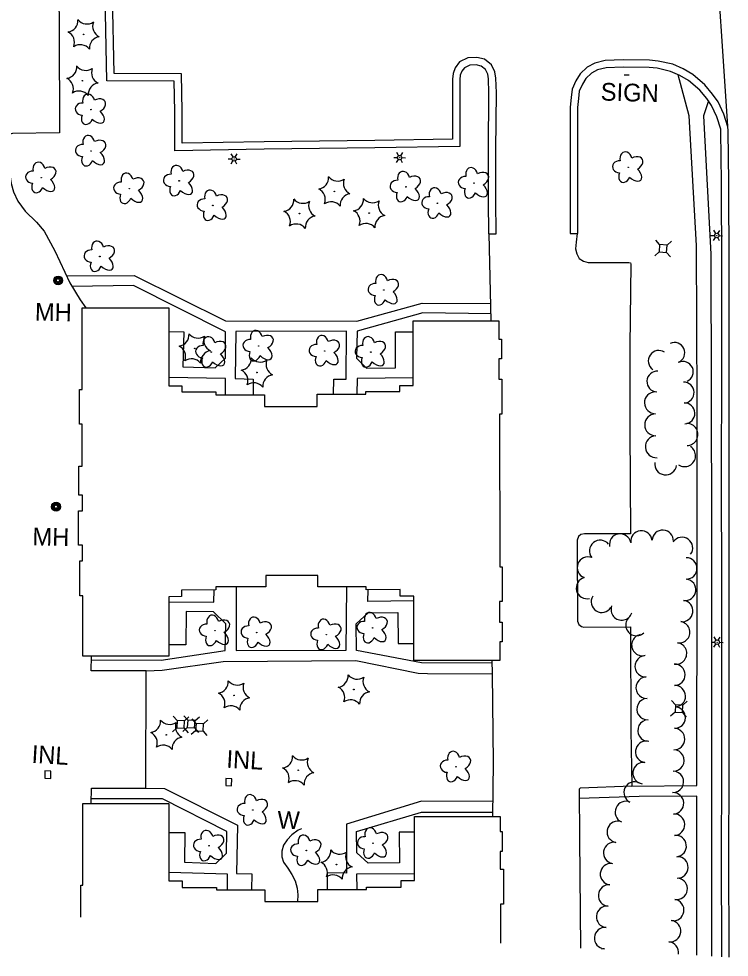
# Model space of a CAD drawing. Extents: x 588843 to 2552415, y 180129 to 269402.
# Drawn here: x 609614.5 to 609855, y 182436.8 to 182754.6 of the extents above; entities that cross this region are included whole.
import ezdxf

# ---------------------------------------------------------------- set-up
doc = ezdxf.new("R2010")
doc.units = 0
for name, color, linetype in [('E_BLD', 7, 'Continuous'), ('E_DRN', 7, 'Continuous'), ('E_DRN_Text', 7, 'Continuous'), ('E_DWY', 7, 'Continuous'), ('E_LAND_TreeLine_P', 7, 'Continuous'), ('E_LAND_Vegetation', 7, 'Continuous'), ('E_LTG', 7, 'Continuous'), ('E_PATH_Sidewalk', 7, 'Continuous'), ('E_RDWY_C_and_G', 7, 'Continuous'), ('E_SGN', 7, 'Continuous'), ('E_SGN_Text', 7, 'Continuous'), ('E_UTL_AG_Bold', 7, 'Continuous'), ('E_UTL_MH', 7, 'Continuous'), ('E_UTL_MH_Text', 7, 'Continuous'), ('E_WAL', 7, 'Continuous'), ('E_WAL_Text', 7, 'Continuous')]:
    doc.layers.add(name, color=color, linetype=linetype)

# ---------------------------------------------------------------- blocks, each defined once
blk = doc.blocks.new('MHO_3')
at = {"layer": 'E_UTL_MH'}
for centre, radius in [((0.3, -0.4), 9.84), ((0.3, -0.4), 7.98), ((0.2, -0.5), 6.35), ((0.1, -0.5), 3.97)]:
    blk.add_circle(centre, radius, dxfattribs=at)
blk = doc.blocks.new('PED_3')
at = {"layer": 'E_UTL_AG_Bold'}
for p, q in [((-8.2, 8.2), (-17.5, 17.5)), ((8.2, 8.2), (17.5, 17.5)), ((-8.2, -8.2), (-17.5, -17.5)), ((8.2, -8.2), (17.5, -17.5))]:
    blk.add_line(p, q, dxfattribs=at)
blk.add_lwpolyline([(-8.2, -8.2), (8.2, -8.2), (8.2, 8.2), (-8.2, 8.2)], close=True, dxfattribs=at)
blk = doc.blocks.new('INLT_109')
at = {"layer": 'E_DRN_Text'}
blk.add_text('INL', height=39.37, dxfattribs=at).set_placement((-36.2, -19.7))
blk = doc.blocks.new('W_23_1')
at = {"layer": 'E_WAL_Text'}
blk.add_text('W', height=39.4, dxfattribs=at).set_placement((-14.6, -19.7))
blk = doc.blocks.new('LPOL_4')
at = {"layer": 'E_LTG'}
for p, q in [((-13.1, 0), (-4.9, 0)), ((-2.5, 4.3), (-6.6, 11.4)), ((2.5, 4.3), (6.6, 11.4)), ((4.9, 0), (13.1, 0)), ((-6.6, -11.4), (-2.5, -4.3)), ((6.6, -11.4), (2.5, -4.3))]:
    blk.add_line(p, q, dxfattribs=at)
for radius in [4.92, 4.92, 4.92, 0.41]:
    blk.add_circle((0, 0), radius, dxfattribs=at)
blk = doc.blocks.new('SIGN_3')
at = {"layer": 'E_SGN'}
blk.add_text('SIGN', height=39.37, dxfattribs=at).set_placement((-56.1, -19.7))
blk = doc.blocks.new('DTRE_4')
at = {"layer": 'E_LAND_Vegetation'}
blk.add_circle((-0.6, 0), 0.601, dxfattribs=at)
for centre, major_axis, ratio in [((-6.1, 17.5), (4.5, -16.3), 0.782863), ((13.3, 9), (-17.3, -9.6), 0.691916), ((-19.3, 0.5), (16.2, -0.4), 0.832022), ((-8.2, -17.2), (5.9, 15.9), 0.716896), ((11.6, -12.2), (-16.4, 15), 0.560249)]:
    blk.add_ellipse(centre, major_axis=major_axis, ratio=ratio, start_param=1.570796, end_param=4.712389, dxfattribs=at)
blk = doc.blocks.new('CTRE_4')
at = {"layer": 'E_LAND_Vegetation'}
blk.add_circle((0, 0), 0.733, dxfattribs=at)
for centre, start, end in [((-39.3, 29.4), 280.2067, 5.9716), ((5.9, 49), 220.2113, 305.9762), ((45.4, 19.3), 160.2113, 245.9762), ((-45.4, -19.3), 340.2113, 65.9762), ((39.5, -29.6), 100.2511, 185.9272), ((-5.9, -49), 40.2113, 125.9762)]:
    blk.add_arc(centre, 25.8, start, end, dxfattribs=at)
blk = doc.blocks.new('MHT_3')
at = {"layer": 'E_UTL_MH_Text'}
blk.add_text('MH', height=39.37, dxfattribs=at).set_placement((-32.2, -19.7))

msp = doc.modelspace()

# ---------------------------------------------------------------- linework, layer by layer
at = {"layer": 'E_BLD'}
msp.add_lwpolyline([(609748.02, 182630.43), (609748, 182652.31), (609777.04, 182652.34), (609777.05, 182646.14), (609777.94, 182646.14), (609777.95, 182639.39), (609777.04, 182639.39), (609777.05, 182632.5), (609778.02, 182632.5), (609778.03, 182620.66), (609777.31, 182620.66), (609777.36, 182569.02), (609778.19, 182569.02), (609778.2, 182557.28), (609777.29, 182557.28), (609777.29, 182550.25), (609778.16, 182550.25), (609778.17, 182543.6), (609777.36, 182543.6), (609777.37, 182537.3), (609748.27, 182537.27), (609748.24, 182559.09), (609743.65, 182559.09), (609743.65, 182561.26), (609732.16, 182561.25), (609732.16, 182562.21), (609715.74, 182562.19), (609715.73, 182566.07), (609698.18, 182566.05), (609698.18, 182562.22), (609681.2, 182562.2), (609681.21, 182561.15), (609669.62, 182561.14), (609669.62, 182558.89), (609665.25, 182558.88), (609665.27, 182538.72), (609636.17, 182538.69), (609636.15, 182559.18), (609635.17, 182559.18), (609635.16, 182571.01), (609636.08, 182571.01), (609636.07, 182576.32), (609634.71, 182576.31), (609634.7, 182588.01), (609636.06, 182588.01), (609636.05, 182593.21), (609634.79, 182593.21), (609634.77, 182603.08), (609635.98, 182603.08), (609635.96, 182617.27), (609635.03, 182617.27), (609635.02, 182629.06), (609635.98, 182629.06), (609635.95, 182656.74), (609665.24, 182656.77), (609665.27, 182630.31), (609669.71, 182630.31), (609669.72, 182628.29), (609681.21, 182628.31), (609681.21, 182627.25), (609697.73, 182627.26), (609697.73, 182623.33), (609715.54, 182623.35), (609715.54, 182627.43), (609731.97, 182627.44), (609731.97, 182628.41), (609743.55, 182628.42), (609743.55, 182630.42)], close=True, dxfattribs=at)
msp.add_lwpolyline([(609635.51, 182450.38), (609635.51, 182450.38), (609635.51, 182461.15), (609636.17, 182461.15), (609636.17, 182488.84), (609665.34, 182488.83), (609665.33, 182462.6), (609669.77, 182462.6), (609669.77, 182460.34), (609681.39, 182460.34), (609681.39, 182459.59), (609697.85, 182459.59), (609697.85, 182455.67), (609715.79, 182455.67), (609715.79, 182459.68), (609732.2, 182459.67), (609732.2, 182460.51), (609743.98, 182460.5), (609743.98, 182462.76), (609748.44, 182462.76), (609748.44, 182484.41), (609777.43, 182484.41), (609777.43, 182479.32), (609778.2, 182479.32), (609778.2, 182472.62), (609777.51, 182472.62), (609777.5, 182466.57), (609778.66, 182466.57), (609778.65, 182454.78), (609777.54, 182454.78), (609777.54, 182441.57), (609777.54, 182441.57)], dxfattribs=at)
at = {"layer": 'E_DRN'}
for points in [[(609623.33, 182499.85), (609623.25, 182497.38), (609625.28, 182497.32), (609625.35, 182499.78)], [(609684.63, 182497.27), (609684.56, 182494.91), (609686.55, 182494.85), (609686.62, 182497.21)]]:
    msp.add_lwpolyline(points, close=True, dxfattribs=at)
at = {"layer": 'E_DWY'}
for points in [[(609613.2, 182817.1), (609613.05, 182814.01), (609628.07, 182814.14), (609627.8, 182784.61), (609628.12, 182751.5), (609628.27, 182716.03), (609612.4, 182715.77), (609611.11, 182715.47), (609610.34, 182714.5), (609610.13, 182712.48), (609610.7, 182706.98), (609611.88, 182698.8), (609612.73, 182696), (609614.17, 182692.8), (609616.68, 182689.51), (609620.52, 182685.74), (609623.04, 182682.65), (609626.74, 182676.06), (609631.74, 182665.14), (609635.32, 182659.45), (609637.18, 182656.74)], [(609773.64, 182681.74), (609773.57, 182693.01), (609773.55, 182710.27), (609773.69, 182729.52), (609773.56, 182734.23), (609773.3, 182735.86), (609772.52, 182737.44), (609771.1, 182738.59), (609769.38, 182738.99), (609767.17, 182738.92), (609765.38, 182738.04), (609764.48, 182736.83), (609763.99, 182735.53), (609763.84, 182734.05), (609763.82, 182722.08), (609763.87, 182711.33), (609735.05, 182710.86), (609697.62, 182710.42), (609667.31, 182709.93), (609667.27, 182723.21), (609667.1, 182733.52), (609644.32, 182733.63), (609643.75, 182762.32)], [(609773.64, 182681.74), (609776.14, 182681.75), (609776.07, 182693.02), (609776.05, 182710.26), (609776.19, 182729.55), (609776.05, 182734.46), (609775.71, 182736.63), (609774.52, 182739.04), (609772.23, 182740.9), (609769.63, 182741.5), (609766.55, 182741.4), (609763.73, 182740.02), (609762.26, 182738.03), (609761.53, 182736.1), (609761.34, 182734.17), (609761.32, 182722.08), (609761.35, 182713.79), (609735.01, 182713.36), (609697.58, 182712.92), (609669.8, 182712.47), (609669.77, 182723.24), (609669.56, 182736.01), (609646.77, 182736.12), (609646.25, 182762.37)], [(609854.57, 182717.98), (609853.2, 182722.36), (609851.25, 182726.46), (609849.42, 182729.12), (609846.84, 182732.21), (609842.74, 182735.71), (609839.47, 182737.66), (609835.94, 182739.19), (609831, 182740.31), (609828.08, 182740.63), (609819.12, 182740.73), (609813.06, 182740.51), (609809.52, 182739.63), (609806.89, 182738.17), (609804.56, 182735.99), (609803.1, 182733.6), (609801.85, 182730.83), (609801.47, 182727.93), (609801.19, 182724.7), (609801.14, 182702.64), (609801.2, 182681.91), (609803.7, 182681.92)], [(609852.18, 182717.23), (609850.87, 182721.45), (609849.08, 182725.2), (609847.43, 182727.61), (609845.06, 182730.45), (609841.28, 182733.67), (609838.33, 182735.42), (609835.16, 182736.8), (609830.59, 182737.84), (609827.93, 182738.13), (609819.15, 182738.23), (609813.41, 182738.02), (609810.45, 182737.28), (609808.37, 182736.14), (609806.52, 182734.4), (609805.32, 182732.43), (609804.28, 182730.14), (609803.96, 182727.66), (609803.69, 182724.59), (609803.64, 182702.64), (609803.7, 182681.92)], [(609774.44, 182652.34), (609773.74, 182681.74)], [(609803.6, 182681.92), (609803.16, 182678.96), (609802.99, 182676.69), (609803.48, 182674.99), (609804.22, 182673.39), (609805.68, 182672.51), (609807.25, 182672.06), (609821.03, 182672.08), (609821.57, 182671.92), (609821.7, 182671.52), (609821.4, 182643.82), (609821.42, 182615.61), (609821.57, 182580.14), (609806.06, 182580.22), (609804.77, 182579.96), (609804, 182579.29), (609803.57, 182578.07), (609803.62, 182550.55), (609804.17, 182549.45), (609805.04, 182548.78), (609805.83, 182548.51), (609821.59, 182548.62), (609821.75, 182513.69), (609822.01, 182494.71), (609804.55, 182494.06), (609804.24, 182493.73), (609804.32, 182477.03), (609804.66, 182439.89)], [(609639.03, 182488.84), (609639.06, 182493.99), (609657.54, 182494.06), (609657.57, 182533.73), (609638.95, 182533.76), (609639.07, 182538.69)], [(609774.97, 182484.41), (609775.27, 182502.72), (609774.87, 182532.91), (609774.76, 182537.3)]]:
    msp.add_lwpolyline(points, dxfattribs=at)
at = {"layer": 'E_LAND_TreeLine_P'}
for centre, radius, start, end in [((609836.47, 182641.47), 3.52, 294.1083, 114.1083), ((609831.15, 182638.75), 3.52, 55.7707, 235.7707), ((609839.35, 182635.04), 3.52, 294.1083, 114.1083), ((609830.69, 182631.73), 3.52, 86.6208, 266.6208), ((609839.64, 182628.01), 3.52, 272.1222, 92.1222), ((609830.06, 182624.55), 3.72, 90.6443, 270.6443), ((609839.9, 182620.98), 3.52, 272.1222, 92.1222), ((609830.14, 182617.1), 3.72, 90.6443, 270.6443), ((609840.72, 182613.81), 3.72, 271.0818, 91.0818), ((609830.37, 182609.66), 3.72, 93.7342, 273.7342), ((609839.92, 182606.64), 3.72, 236.9782, 56.9782), ((609833.51, 182603.86), 3.72, 172.3358, 352.3358), ((609818.11, 182576.53), 3.63, 10.7002, 190.7002), ((609825.29, 182577.57), 3.63, 6.2692, 186.2692), ((609832.53, 182577.82), 3.63, 357.4116, 177.4116), ((609811.35, 182574.38), 3.63, 38.8432, 218.8432), ((609839.04, 182575.37), 3.63, 324.196, 144.196), ((609807.2, 182568.72), 3.63, 68.8019, 248.8019), ((609840.48, 182568.45), 3.63, 269.7107, 89.7107), ((609806.87, 182561.82), 3.63, 104.4621, 284.4621), ((609840.12, 182561.22), 3.63, 262.0301, 82.0301), ((609811.89, 182557.15), 3.63, 148.1733, 328.1733), ((609839.11, 182554.03), 3.63, 262.0301, 82.0301), ((609818.64, 182554.55), 3.63, 160.9414, 340.9414), ((609823.62, 182549.3), 3.63, 132.7522, 312.7522), ((609838.09, 182546.84), 3.63, 261.6756, 81.6756), ((609825.63, 182542.47), 3.63, 101.7778, 281.7778), ((609837.04, 182539.66), 3.63, 261.6756, 81.6756), ((609826.73, 182535.31), 3.63, 92.588, 272.588), ((609836.49, 182532.44), 3.63, 271.1043, 91.1043), ((609827.06, 182528.06), 3.63, 92.588, 272.588), ((609836.63, 182525.18), 3.63, 271.1043, 91.1043), ((609827.39, 182520.8), 3.63, 92.588, 272.588), ((609836.58, 182517.93), 3.63, 268.2419, 88.2419), ((609827.71, 182513.55), 3.63, 92.588, 272.588), ((609836.36, 182510.67), 3.63, 268.2419, 88.2419), ((609826.93, 182506.34), 3.63, 83.0834, 263.0834), ((609836.16, 182503.41), 3.63, 268.6371, 88.6371), ((609826.05, 182499.14), 3.63, 83.0834, 263.0834), ((609835.98, 182496.16), 3.63, 268.6371, 88.6371), ((609823.01, 182492.56), 3.63, 64.4177, 244.4177), ((609836.02, 182488.9), 3.63, 272.7028, 92.7028), ((609820.03, 182485.94), 3.63, 66.0123, 246.0123), ((609836.36, 182481.65), 3.63, 272.7028, 92.7028), ((609817.29, 182479.25), 3.63, 80.4027, 260.4027), ((609836.91, 182474.41), 3.63, 276.1994, 96.1994), ((609816.08, 182472.09), 3.63, 80.4027, 260.4027), ((609815, 182464.91), 3.63, 84.7867, 264.7867), ((609837.51, 182467.19), 3.63, 268.9581, 88.9581), ((609837.26, 182459.94), 3.63, 260.7025, 80.7025), ((609814.34, 182457.68), 3.63, 84.7867, 264.7867), ((609836.09, 182452.77), 3.63, 260.7025, 80.7025), ((609813.68, 182450.45), 3.63, 84.7867, 264.7867), ((609835.01, 182445.6), 3.63, 263.7748, 83.7748), ((609813.02, 182443.22), 3.63, 84.7867, 264.7867), ((609812.9, 182435.98), 3.63, 91.7312, 107.0439), ((609834.23, 182438.38), 3.63, 351.3753, 83.7748)]:
    msp.add_arc(centre, radius, start, end, dxfattribs=at)
at = {"layer": 'E_PATH_Sidewalk'}
for points in [[(609822.01, 182494.71), (609844.1, 182494.94), (609844.14, 182569.37), (609844.15, 182624.08), (609843.94, 182677.84), (609841.43, 182721.78), (609837.79, 182735.66)], [(609848, 182726.78), (609846.37, 182721.69), (609848.79, 182674.86), (609849.04, 182580.58), (609849.06, 182491.25), (609849.05, 182437.14)], [(609630.65, 182667.52), (609653.6, 182667.62), (609684.45, 182652.35), (609728.95, 182652.22), (609751.12, 182658.25), (609774.3, 182658.21)], [(609665.25, 182648.65), (609670.4, 182648.58), (609670.04, 182636.69), (609681.02, 182636.35), (609684.44, 182639.7), (609684.51, 182648.64), (609653.33, 182664.27), (609632.51, 182663.93)], [(609774.38, 182654.68), (609751.27, 182654.99), (609729.09, 182648.85), (609728.86, 182639.67), (609732.22, 182636.31), (609742.03, 182636.35), (609742.06, 182648.6), (609748, 182648.61)], [(609721.05, 182627.43), (609721.14, 182632.5), (609725.34, 182632.52), (609725.49, 182648.81), (609687.94, 182648.73), (609687.75, 182632.78), (609693.87, 182632.59), (609693.85, 182627.26)], [(609684.46, 182627.25), (609684.49, 182632.73), (609665.26, 182633.16)], [(609748.02, 182632.97), (609729.02, 182632.75), (609728.97, 182627.44)], [(609665.25, 182557.16), (609680.55, 182557.06), (609680.6, 182561.15)], [(609688.12, 182562.16), (609688.05, 182540.67), (609725.3, 182540.81), (609725.51, 182562.2)], [(609748.24, 182557.53), (609732.72, 182557.28), (609732.76, 182561.25)], [(609639.04, 182537.48), (609662.71, 182537.35), (609684.35, 182540.64), (609684.57, 182549.67), (609680.45, 182553.75), (609671.17, 182553.84), (609671.07, 182542.58), (609665.27, 182542.62)], [(609774.79, 182536.38), (609750.81, 182536.47), (609728.81, 182540.71), (609728.74, 182549.7), (609732.75, 182553.38), (609742.78, 182553.52), (609742.91, 182542.99), (609748.26, 182543.08)], [(609657.57, 182533.73), (609663, 182533.98), (609683.74, 182536.95), (609728.65, 182537.25), (609749.76, 182533), (609752.82, 182532.81), (609774.87, 182532.77)], [(609657.54, 182494.06), (609663.84, 182493.89), (609688.56, 182481.48), (609688.15, 182465.09), (609693.34, 182464.98), (609693.26, 182459.59)], [(609665.37, 182479.01), (609670.7, 182478.96), (609670.59, 182468.93), (609681.24, 182468.46), (609684.76, 182471.96), (609684.98, 182479.31), (609663.1, 182490.45), (609639.04, 182490.45)], [(609844.11, 182437.45), (609844.12, 182491.34), (609824.53, 182491.24), (609804.26, 182490.57)], [(609775.05, 182489.5), (609750.84, 182489.6), (609725.46, 182481.89), (609725.4, 182465.29), (609718.93, 182465.34), (609718.92, 182459.68)], [(609748.41, 182479.1), (609743.31, 182479.12), (609743.43, 182468.74), (609732.81, 182468.62), (609728.92, 182472.1), (609728.84, 182479.31), (609750.88, 182485.95), (609774.99, 182485.9)], [(609685.12, 182459.59), (609685.13, 182464.93), (609665.37, 182465.5)], [(609729.03, 182459.67), (609728.95, 182465.03), (609748.41, 182465.14)]]:
    msp.add_lwpolyline(points, dxfattribs=at)
at = {"layer": 'E_RDWY_C_and_G'}
for points in [[(609854.99, 182637.71), (609855.01, 182670.08), (609854.96, 182699.3), (609854.74, 182716.51), (609849.8, 182789.41), (609849.11, 182800.02), (609847.33, 182827.6), (609845.13, 182859.89), (609844.94, 182870.56), (609844.83, 182894.99), (609844.63, 182925.18)], [(609852.49, 182637.71), (609852.51, 182670.08), (609852.46, 182699.29), (609852.24, 182716.41), (609852.18, 182717.23)], [(609852.54, 182436.92), (609852.46, 182471.74), (609852.52, 182498.24), (609852.5, 182528.16), (609852.53, 182564.43), (609852.48, 182597.05), (609852.49, 182637.71)], [(609855.04, 182436.77), (609854.96, 182471.74), (609855.02, 182498.24), (609855, 182528.16), (609855.03, 182564.43), (609854.98, 182597.06), (609854.99, 182637.71)]]:
    msp.add_lwpolyline(points, dxfattribs=at)
at = {"layer": 'E_SGN'}
msp.add_line((609819.5, 182735.6), (609821.18, 182735.64), dxfattribs=at)
at = {"layer": 'E_WAL'}
msp.add_lwpolyline([(609710.16, 182480.27), (609709.06, 182479.75), (609706.94, 182478.19), (609705.31, 182476.56), (609704.12, 182474.67), (609703.56, 182472.71), (609703.5, 182470.79), (609704.14, 182468.99), (609705.56, 182466.92), (609706.92, 182464.75), (609708.05, 182462.64), (609708.71, 182460.2), (609708.94, 182457.92), (609708.89, 182455.67)], dxfattribs=at)

# ---------------------------------------------------------------- block references
at = {"layer": 'E_DRN_Text', "xscale": 0.1524003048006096, "yscale": 0.1524003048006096, "rotation": -3.3363332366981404}
for p in [(609624.39, 182505.28), (609690.34, 182503.65)]:
    msp.add_blockref('INLT_109', p, dxfattribs=at)
at = {"layer": 'E_LAND_Vegetation', "xscale": 0.15240030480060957, "yscale": 0.1524003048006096, "rotation": -1.758080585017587}
for name, p in [('CTRE_4', (609636.42, 182749.34)), ('CTRE_4', (609636.03, 182733.64)), ('DTRE_4', (609638.99, 182723.87)), ('DTRE_4', (609639.06, 182709.84)), ('DTRE_4', (609820.93, 182704.28)), ('DTRE_4', (609622.18, 182700.78)), ('DTRE_4', (609668.88, 182699.73)), ('DTRE_4', (609745.64, 182697.7)), ('DTRE_4', (609768.7, 182698.97)), ('DTRE_4', (609652, 182697.09)), ('CTRE_4', (609721.33, 182696.15)), ('DTRE_4', (609680.28, 182691.38)), ('DTRE_4', (609756.34, 182692.13)), ('CTRE_4', (609733.12, 182688.8)), ('CTRE_4', (609709.54, 182688.61)), ('DTRE_4', (609642.01, 182674.09)), ('DTRE_4', (609738.18, 182662.74)), ('DTRE_4', (609695.8, 182643.79)), ('CTRE_4', (609674.05, 182642.97)), ('DTRE_4', (609679.74, 182641.71)), ('DTRE_4', (609718.18, 182642.11)), ('DTRE_4', (609733.78, 182641.73)), ('CTRE_4', (609695.13, 182634.82)), ('DTRE_4', (609734.4, 182548.3)), ('DTRE_4', (609681.02, 182547.37)), ('DTRE_4', (609695.13, 182546.74)), ('DTRE_4', (609718.72, 182546.02)), ('CTRE_4', (609727.94, 182527.45)), ('CTRE_4', (609687.36, 182525.44)), ('CTRE_4', (609664.44, 182512.11)), ('DTRE_4', (609762.6, 182501.28)), ('CTRE_4', (609709.11, 182500.07)), ('DTRE_4', (609693.82, 182486.61)), ('DTRE_4', (609734.53, 182475.37)), ('DTRE_4', (609679.02, 182474.51)), ('DTRE_4', (609711.94, 182472.91)), ('CTRE_4', (609722.06, 182468.15))]:
    msp.add_blockref(name, p, dxfattribs=at)
at = {"layer": 'E_LTG', "xscale": 0.15240030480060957, "yscale": 0.1524003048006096, "rotation": -1.758080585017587}
for p in [(609687.4, 182707.14), (609743.43, 182707.6), (609850.82, 182681.2), (609850.94, 182543.47)]:
    msp.add_blockref('LPOL_4', p, dxfattribs=at)
at = {"layer": 'E_SGN_Text', "xscale": 0.15240030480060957, "yscale": 0.1524003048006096, "rotation": -1.758080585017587}
msp.add_blockref('SIGN_3', (609820.1, 182729.69), dxfattribs=at)
at = {"layer": 'E_UTL_AG_Bold', "xscale": 0.1524003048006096, "yscale": 0.1524003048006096, "rotation": -3.3363332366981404}
for p in [(609832.66, 182676.8), (609838.01, 182520.94), (609669.3, 182515.64), (609672.86, 182515.73), (609675.69, 182514.66)]:
    msp.add_blockref('PED_3', p, dxfattribs=at)
at = {"layer": 'E_UTL_MH'}
for p, xscale, yscale, rotation in [((609627.84, 182666.05), 0.1524003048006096, 0.15240030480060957, -68.18542347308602), ((609627.17, 182589.4), 0.15240030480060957, 0.15240030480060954, -89.81619198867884)]:
    msp.add_blockref('MHO_3', p, dxfattribs=dict(at, xscale=xscale, yscale=yscale, rotation=rotation))
at = {"layer": 'E_UTL_MH_Text', "xscale": 0.15240030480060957, "yscale": 0.15240030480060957, "rotation": -1.062464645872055}
for p in [(609624.86, 182655.29), (609624.03, 182579.17)]:
    msp.add_blockref('MHT_3', p, dxfattribs=at)
at = {"layer": 'E_WAL_Text', "xscale": 0.15240030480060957, "yscale": 0.1524003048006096, "rotation": -1.758080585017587}
msp.add_blockref('W_23_1', (609704.28, 182483.28), dxfattribs=at)

doc.saveas('drawing.dxf')
